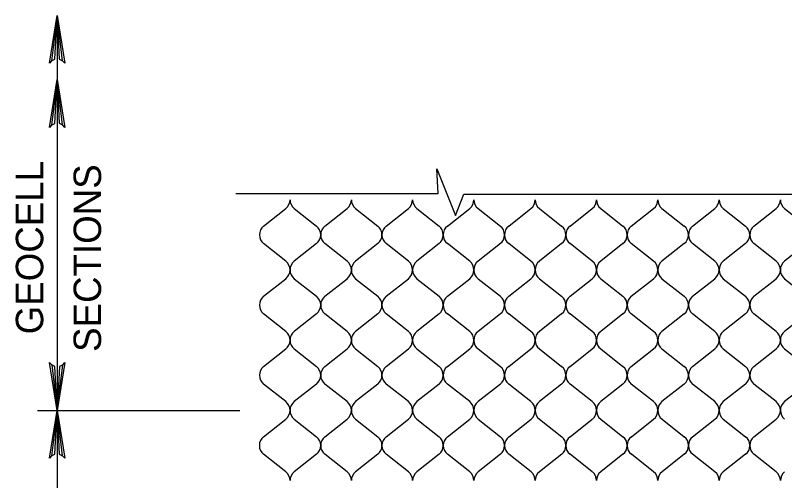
# Model space of a CAD drawing. Extents: x 638850 to 644908, y 297188 to 298900.
# Drawn here: x 640711.7 to 640795.8, y 298188 to 298238.9 of the extents above; entities that cross this region are included whole.
import ezdxf

# ---------------------------------------------------------------- set-up
doc = ezdxf.new("R2010")
doc.units = 0
for name, color, linetype in [('1', 7, 'Continuous'), ('18', 7, 'Continuous'), ('2', 7, 'Continuous'), ('4', 7, 'Continuous'), ('7', 7, 'Continuous')]:
    doc.layers.add(name, color=color, linetype=linetype)

msp = doc.modelspace()

# ---------------------------------------------------------------- linework, layer by layer
at = {"layer": '1'}
msp.add_lwpolyline([(640757.926, 298219.394), (640757.79, 298222.079), (640759.828, 298216.983), (640760.754, 298219.299)], dxfattribs=at)
at = {"layer": '18'}
for points in [[(640715.676, 298233.868), (640716.036, 298234.055), (640716.302, 298238.852), (640715.676, 298233.868), (640715.458, 298233.614), (640716.302, 298238.852), (640716.538, 298234.057), (640716.896, 298233.884), (640716.302, 298238.852), (640717.134, 298233.614), (640716.896, 298233.884)], [(640715.676, 298226.861), (640716.036, 298227.048), (640716.302, 298231.845), (640715.676, 298226.861), (640715.458, 298226.607), (640716.302, 298231.845), (640716.538, 298227.053), (640716.896, 298226.877), (640716.302, 298231.845), (640717.134, 298226.607), (640716.896, 298226.877)], [(640716.927, 298200.652), (640716.567, 298200.468), (640716.301, 298195.671), (640716.927, 298200.652), (640717.145, 298200.909), (640716.301, 298195.671), (640716.065, 298200.463), (640715.707, 298200.639), (640716.301, 298195.671), (640715.469, 298200.909), (640715.707, 298200.639)], [(640715.676, 298190.689), (640716.036, 298190.874), (640716.301, 298195.671), (640715.676, 298190.689), (640715.458, 298190.433), (640716.301, 298195.671), (640716.538, 298190.878), (640716.895, 298190.703), (640716.301, 298195.671), (640717.134, 298190.433), (640716.895, 298190.703)]]:
    msp.add_lwpolyline(points, dxfattribs=at)
at = {"layer": '2'}
for p, q in [((640738.865, 298215.819), (640741.297, 298217.737)), ((640742.215, 298217.737), (640744.647, 298215.819)), ((640745.563, 298215.819), (640747.995, 298217.737)), ((640748.913, 298217.737), (640751.345, 298215.819)), ((640752.257, 298215.819), (640754.689, 298217.737)), ((640755.607, 298217.737), (640758.039, 298215.819)), ((640758.953, 298215.819), (640761.385, 298217.737)), ((640762.303, 298217.737), (640764.735, 298215.819)), ((640765.653, 298215.819), (640768.085, 298217.737)), ((640769.003, 298217.737), (640771.435, 298215.819)), ((640772.351, 298215.819), (640774.784, 298217.737)), ((640775.701, 298217.737), (640778.133, 298215.819)), ((640779.05, 298215.819), (640781.482, 298217.737)), ((640782.4, 298217.737), (640784.832, 298215.819)), ((640785.748, 298215.819), (640788.18, 298217.737)), ((640789.098, 298217.737), (640791.53, 298215.819)), ((640792.446, 298215.819), (640794.878, 298217.737)), ((640795.796, 298217.737), (640798.228, 298215.819)), ((640741.297, 298211.98), (640738.865, 298213.899)), ((640744.647, 298213.899), (640742.215, 298211.98)), ((640747.995, 298211.98), (640745.563, 298213.899)), ((640751.345, 298213.899), (640748.913, 298211.98)), ((640754.689, 298211.98), (640752.257, 298213.899)), ((640758.039, 298213.899), (640755.607, 298211.98)), ((640761.385, 298211.98), (640758.953, 298213.899)), ((640764.735, 298213.899), (640762.303, 298211.98)), ((640768.085, 298211.98), (640765.653, 298213.899)), ((640771.435, 298213.899), (640769.003, 298211.98)), ((640774.784, 298211.98), (640772.351, 298213.899)), ((640778.133, 298213.899), (640775.701, 298211.98)), ((640781.482, 298211.98), (640779.05, 298213.899)), ((640784.832, 298213.899), (640782.4, 298211.98)), ((640788.18, 298211.98), (640785.748, 298213.899)), ((640791.53, 298213.899), (640789.098, 298211.98)), ((640794.878, 298211.98), (640792.446, 298213.899)), ((640798.228, 298213.899), (640795.796, 298211.98)), ((640738.865, 298208.144), (640741.297, 298210.062)), ((640742.215, 298210.062), (640744.647, 298208.144)), ((640745.563, 298208.144), (640747.995, 298210.062)), ((640748.913, 298210.062), (640751.345, 298208.144)), ((640752.257, 298208.144), (640754.689, 298210.062)), ((640755.607, 298210.062), (640758.039, 298208.144)), ((640758.953, 298208.144), (640761.385, 298210.062)), ((640762.303, 298210.062), (640764.735, 298208.144)), ((640765.653, 298208.144), (640768.085, 298210.062)), ((640769.003, 298210.062), (640771.435, 298208.144)), ((640772.351, 298208.144), (640774.784, 298210.062)), ((640775.701, 298210.062), (640778.133, 298208.144)), ((640779.05, 298208.144), (640781.482, 298210.062)), ((640782.4, 298210.062), (640784.832, 298208.144)), ((640785.748, 298208.144), (640788.18, 298210.062)), ((640789.098, 298210.062), (640791.53, 298208.144)), ((640792.446, 298208.144), (640794.878, 298210.062)), ((640795.796, 298210.062), (640798.228, 298208.144)), ((640741.297, 298204.306), (640738.865, 298206.224)), ((640744.647, 298206.224), (640742.215, 298204.306)), ((640747.995, 298204.306), (640745.563, 298206.224)), ((640751.345, 298206.224), (640748.913, 298204.306)), ((640754.689, 298204.306), (640752.257, 298206.224)), ((640758.039, 298206.224), (640755.607, 298204.306)), ((640761.385, 298204.306), (640758.953, 298206.224)), ((640764.735, 298206.224), (640762.303, 298204.306)), ((640768.085, 298204.306), (640765.653, 298206.224)), ((640771.435, 298206.224), (640769.003, 298204.306)), ((640774.784, 298204.306), (640772.351, 298206.224)), ((640778.133, 298206.224), (640775.701, 298204.306)), ((640781.482, 298204.306), (640779.05, 298206.224)), ((640784.832, 298206.224), (640782.4, 298204.306)), ((640788.18, 298204.306), (640785.748, 298206.224)), ((640791.53, 298206.224), (640789.098, 298204.306)), ((640794.878, 298204.306), (640792.446, 298206.224)), ((640798.228, 298206.224), (640795.796, 298204.306)), ((640738.865, 298200.469), (640741.297, 298202.388)), ((640742.215, 298202.388), (640744.647, 298200.469)), ((640745.563, 298200.469), (640747.995, 298202.388)), ((640748.913, 298202.388), (640751.345, 298200.469)), ((640752.257, 298200.469), (640754.689, 298202.388)), ((640755.607, 298202.388), (640758.039, 298200.469)), ((640758.953, 298200.469), (640761.385, 298202.388)), ((640762.303, 298202.388), (640764.735, 298200.469)), ((640765.653, 298200.469), (640768.085, 298202.388)), ((640769.003, 298202.388), (640771.435, 298200.469)), ((640772.351, 298200.469), (640774.784, 298202.388)), ((640775.701, 298202.388), (640778.133, 298200.469)), ((640779.05, 298200.469), (640781.482, 298202.388)), ((640782.4, 298202.388), (640784.832, 298200.469)), ((640785.748, 298200.469), (640788.18, 298202.388)), ((640789.098, 298202.388), (640791.53, 298200.469)), ((640792.446, 298200.469), (640794.878, 298202.388)), ((640795.796, 298202.388), (640798.228, 298200.469)), ((640741.297, 298196.631), (640738.865, 298198.549)), ((640744.647, 298198.549), (640742.215, 298196.631)), ((640747.995, 298196.631), (640745.563, 298198.549)), ((640751.345, 298198.549), (640748.913, 298196.631)), ((640754.689, 298196.631), (640752.257, 298198.549)), ((640758.039, 298198.549), (640755.607, 298196.631)), ((640761.385, 298196.631), (640758.953, 298198.549)), ((640764.735, 298198.549), (640762.303, 298196.631)), ((640768.085, 298196.631), (640765.653, 298198.549)), ((640771.435, 298198.549), (640769.003, 298196.631)), ((640774.784, 298196.631), (640772.351, 298198.549)), ((640778.133, 298198.549), (640775.701, 298196.631)), ((640781.482, 298196.631), (640779.05, 298198.549)), ((640784.832, 298198.549), (640782.4, 298196.631)), ((640788.18, 298196.631), (640785.748, 298198.549)), ((640791.53, 298198.549), (640789.098, 298196.631)), ((640794.878, 298196.631), (640792.446, 298198.549)), ((640798.228, 298198.549), (640795.796, 298196.631)), ((640738.862, 298192.792), (640741.295, 298194.711)), ((640742.212, 298194.711), (640744.644, 298192.792)), ((640745.563, 298192.792), (640747.995, 298194.711)), ((640748.913, 298194.711), (640751.345, 298192.792)), ((640752.259, 298192.792), (640754.691, 298194.711)), ((640755.609, 298194.711), (640758.041, 298192.792)), ((640758.959, 298192.792), (640761.392, 298194.711)), ((640762.309, 298194.711), (640764.741, 298192.792)), ((640765.658, 298192.792), (640768.09, 298194.711)), ((640769.008, 298194.711), (640771.44, 298192.792)), ((640772.356, 298192.792), (640774.788, 298194.711)), ((640775.706, 298194.711), (640778.138, 298192.792)), ((640779.054, 298192.792), (640781.486, 298194.711)), ((640782.404, 298194.711), (640784.836, 298192.792)), ((640785.752, 298192.792), (640788.185, 298194.711)), ((640789.102, 298194.711), (640791.534, 298192.792)), ((640792.451, 298192.792), (640794.883, 298194.711)), ((640741.295, 298188.954), (640738.862, 298190.872)), ((640744.644, 298190.872), (640742.212, 298188.954)), ((640747.995, 298188.954), (640745.563, 298190.872)), ((640751.345, 298190.872), (640748.913, 298188.954)), ((640754.691, 298188.954), (640752.259, 298190.872)), ((640758.041, 298190.872), (640755.609, 298188.954)), ((640761.392, 298188.954), (640758.959, 298190.872)), ((640764.741, 298190.872), (640762.309, 298188.954)), ((640768.09, 298188.954), (640765.658, 298190.872)), ((640771.44, 298190.872), (640769.008, 298188.954)), ((640774.788, 298188.954), (640772.356, 298190.872)), ((640778.138, 298190.872), (640775.706, 298188.954)), ((640781.486, 298188.954), (640779.054, 298190.872)), ((640784.836, 298190.872), (640782.404, 298188.954)), ((640788.185, 298188.954), (640785.752, 298190.872)), ((640791.534, 298190.872), (640789.102, 298188.954)), ((640794.883, 298188.954), (640792.451, 298190.872))]:
    msp.add_line(p, q, dxfattribs=at)
for centre, start, end in [((640740.521, 298218.697), 308.94823, 0), ((640742.99, 298218.697), 180, 231.05177), ((640747.219, 298218.697), 308.94823, 0), ((640749.689, 298218.697), 180, 231.05177), ((640753.913, 298218.697), 308.94823, 0), ((640756.382, 298218.697), 180, 231.05177), ((640760.609, 298218.697), 308.94823, 0), ((640763.078, 298218.697), 180, 231.05177), ((640767.309, 298218.697), 308.94823, 0), ((640769.779, 298218.697), 180, 231.05177), ((640774.008, 298218.697), 308.94823, 0), ((640776.477, 298218.697), 180, 231.05177), ((640780.706, 298218.697), 308.94823, 0), ((640783.175, 298218.697), 180, 231.05177), ((640787.404, 298218.697), 308.94823, 0), ((640789.874, 298218.697), 180, 231.05177), ((640794.102, 298218.697), 308.94823, 0), ((640796.572, 298218.697), 180, 231.05177), ((640739.641, 298214.859), 128.94823, 180), ((640743.87, 298214.859), 0, 51.05177), ((640746.34, 298214.859), 128.94823, 180), ((640750.568, 298214.859), 0, 51.05177), ((640753.033, 298214.859), 128.94823, 180), ((640757.262, 298214.859), 0, 51.05177), ((640759.729, 298214.859), 128.94823, 180), ((640763.958, 298214.859), 0, 51.05177), ((640766.43, 298214.859), 128.94823, 180), ((640770.659, 298214.859), 0, 51.05177), ((640773.128, 298214.859), 128.94823, 180), ((640777.357, 298214.859), 0, 51.05177), ((640779.826, 298214.859), 128.94823, 180), ((640784.055, 298214.859), 0, 51.05177), ((640786.525, 298214.859), 128.94823, 180), ((640790.753, 298214.859), 0, 51.05177), ((640793.223, 298214.859), 128.94823, 180), ((640739.641, 298214.859), 180, 231.05177), ((640743.87, 298214.859), 308.94823, 0), ((640746.34, 298214.859), 180, 231.05177), ((640750.568, 298214.859), 308.94823, 0), ((640753.033, 298214.859), 180, 231.05177), ((640757.262, 298214.859), 308.94823, 0), ((640759.729, 298214.859), 180, 231.05177), ((640763.958, 298214.859), 308.94823, 0), ((640766.43, 298214.859), 180, 231.05177), ((640770.659, 298214.859), 308.94823, 0), ((640773.128, 298214.859), 180, 231.05177), ((640777.357, 298214.859), 308.94823, 0), ((640779.826, 298214.859), 180, 231.05177), ((640784.055, 298214.859), 308.94823, 0), ((640786.525, 298214.859), 180, 231.05177), ((640790.753, 298214.859), 308.94823, 0), ((640793.223, 298214.859), 180, 231.05177), ((640740.521, 298211.02), 0, 51.05177), ((640742.99, 298211.02), 128.94823, 180), ((640747.219, 298211.02), 0, 51.05177), ((640749.689, 298211.02), 128.94823, 180), ((640753.913, 298211.02), 0, 51.05177), ((640756.382, 298211.02), 128.94823, 180), ((640760.609, 298211.02), 0, 51.05177), ((640763.078, 298211.02), 128.94823, 180), ((640767.309, 298211.02), 0, 51.05177), ((640769.779, 298211.02), 128.94823, 180), ((640774.008, 298211.02), 0, 51.05177), ((640776.477, 298211.02), 128.94823, 180), ((640780.706, 298211.02), 0, 51.05177), ((640783.175, 298211.02), 128.94823, 180), ((640787.404, 298211.02), 0, 51.05177), ((640789.874, 298211.02), 128.94823, 180), ((640794.102, 298211.02), 0, 51.05177), ((640796.572, 298211.02), 128.94823, 180), ((640740.521, 298211.022), 308.94823, 0), ((640742.99, 298211.022), 180, 231.05177), ((640747.219, 298211.022), 308.94823, 0), ((640749.689, 298211.022), 180, 231.05177), ((640753.913, 298211.022), 308.94823, 0), ((640756.382, 298211.022), 180, 231.05177), ((640760.609, 298211.022), 308.94823, 0), ((640763.078, 298211.022), 180, 231.05177), ((640767.309, 298211.022), 308.94823, 0), ((640769.779, 298211.022), 180, 231.05177), ((640774.008, 298211.022), 308.94823, 0), ((640776.477, 298211.022), 180, 231.05177), ((640780.706, 298211.022), 308.94823, 0), ((640783.175, 298211.022), 180, 231.05177), ((640787.404, 298211.022), 308.94823, 0), ((640789.874, 298211.022), 180, 231.05177), ((640794.102, 298211.022), 308.94823, 0), ((640796.572, 298211.022), 180, 231.05177), ((640739.641, 298207.184), 128.94823, 180), ((640743.87, 298207.184), 0, 51.05177), ((640746.34, 298207.184), 128.94823, 180), ((640750.568, 298207.184), 0, 51.05177), ((640753.033, 298207.184), 128.94823, 180), ((640757.262, 298207.184), 0, 51.05177), ((640759.729, 298207.184), 128.94823, 180), ((640763.958, 298207.184), 0, 51.05177), ((640766.43, 298207.184), 128.94823, 180), ((640770.659, 298207.184), 0, 51.05177), ((640773.128, 298207.184), 128.94823, 180), ((640777.357, 298207.184), 0, 51.05177), ((640779.826, 298207.184), 128.94823, 180), ((640784.055, 298207.184), 0, 51.05177), ((640786.525, 298207.184), 128.94823, 180), ((640790.753, 298207.184), 0, 51.05177), ((640793.223, 298207.184), 128.94823, 180), ((640739.641, 298207.184), 180, 231.05177), ((640743.87, 298207.184), 308.94823, 0), ((640746.34, 298207.184), 180, 231.05177), ((640750.568, 298207.184), 308.94823, 0), ((640753.033, 298207.184), 180, 231.05177), ((640757.262, 298207.184), 308.94823, 0), ((640759.729, 298207.184), 180, 231.05177), ((640763.958, 298207.184), 308.94823, 0), ((640766.43, 298207.184), 180, 231.05177), ((640770.659, 298207.184), 308.94823, 0), ((640773.128, 298207.184), 180, 231.05177), ((640777.357, 298207.184), 308.94823, 0), ((640779.826, 298207.184), 180, 231.05177), ((640784.055, 298207.184), 308.94823, 0), ((640786.525, 298207.184), 180, 231.05177), ((640790.753, 298207.184), 308.94823, 0), ((640793.223, 298207.184), 180, 231.05177), ((640740.521, 298203.346), 0, 51.05177), ((640742.99, 298203.346), 128.94823, 180), ((640747.219, 298203.346), 0, 51.05177), ((640749.689, 298203.346), 128.94823, 180), ((640753.913, 298203.346), 0, 51.05177), ((640756.382, 298203.346), 128.94823, 180), ((640760.609, 298203.346), 0, 51.05177), ((640763.078, 298203.346), 128.94823, 180), ((640767.309, 298203.346), 0, 51.05177), ((640769.779, 298203.346), 128.94823, 180), ((640774.008, 298203.346), 0, 51.05177), ((640776.477, 298203.346), 128.94823, 180), ((640780.706, 298203.346), 0, 51.05177), ((640783.175, 298203.346), 128.94823, 180), ((640787.404, 298203.346), 0, 51.05177), ((640789.874, 298203.346), 128.94823, 180), ((640794.102, 298203.346), 0, 51.05177), ((640796.572, 298203.346), 128.94823, 180), ((640740.521, 298203.348), 308.94823, 0), ((640742.99, 298203.348), 180, 231.05177), ((640747.219, 298203.348), 308.94823, 0), ((640749.689, 298203.348), 180, 231.05177), ((640753.913, 298203.348), 308.94823, 0), ((640756.382, 298203.348), 180, 231.05177), ((640760.609, 298203.348), 308.94823, 0), ((640763.078, 298203.348), 180, 231.05177), ((640767.309, 298203.348), 308.94823, 0), ((640769.779, 298203.348), 180, 231.05177), ((640774.008, 298203.348), 308.94823, 0), ((640776.477, 298203.348), 180, 231.05177), ((640780.706, 298203.348), 308.94823, 0), ((640783.175, 298203.348), 180, 231.05177), ((640787.404, 298203.348), 308.94823, 0), ((640789.874, 298203.348), 180, 231.05177), ((640794.102, 298203.348), 308.94823, 0), ((640796.572, 298203.348), 180, 231.05177), ((640739.641, 298199.509), 128.94823, 180), ((640743.87, 298199.509), 0, 51.05177), ((640746.34, 298199.509), 128.94823, 180), ((640750.568, 298199.509), 0, 51.05177), ((640753.033, 298199.509), 128.94823, 180), ((640757.262, 298199.509), 0, 51.05177), ((640759.729, 298199.509), 128.94823, 180), ((640763.958, 298199.509), 0, 51.05177), ((640766.43, 298199.509), 128.94823, 180), ((640770.659, 298199.509), 0, 51.05177), ((640773.128, 298199.509), 128.94823, 180), ((640777.357, 298199.509), 0, 51.05177), ((640779.826, 298199.509), 128.94823, 180), ((640784.055, 298199.509), 0, 51.05177), ((640786.525, 298199.509), 128.94823, 180), ((640790.753, 298199.509), 0, 51.05177), ((640793.223, 298199.509), 128.94823, 180), ((640739.641, 298199.509), 180, 231.05177), ((640743.87, 298199.509), 308.94823, 0), ((640746.34, 298199.509), 180, 231.05177), ((640750.568, 298199.509), 308.94823, 0), ((640753.033, 298199.509), 180, 231.05177), ((640757.262, 298199.509), 308.94823, 0), ((640759.729, 298199.509), 180, 231.05177), ((640763.958, 298199.509), 308.94823, 0), ((640766.43, 298199.509), 180, 231.05177), ((640770.659, 298199.509), 308.94823, 0), ((640773.128, 298199.509), 180, 231.05177), ((640777.357, 298199.509), 308.94823, 0), ((640779.826, 298199.509), 180, 231.05177), ((640784.055, 298199.509), 308.94823, 0), ((640786.525, 298199.509), 180, 231.05177), ((640790.753, 298199.509), 308.94823, 0), ((640793.223, 298199.509), 180, 231.05177), ((640740.521, 298195.671), 0, 51.05177), ((640742.99, 298195.671), 128.94823, 180), ((640747.219, 298195.671), 0, 51.05177), ((640749.689, 298195.671), 128.94823, 180), ((640753.913, 298195.671), 0, 51.05177), ((640756.382, 298195.671), 128.94823, 180), ((640760.609, 298195.671), 0, 51.05177), ((640763.078, 298195.671), 128.94823, 180), ((640767.309, 298195.671), 0, 51.05177), ((640769.779, 298195.671), 128.94823, 180), ((640774.008, 298195.671), 0, 51.05177), ((640776.477, 298195.671), 128.94823, 180), ((640780.706, 298195.671), 0, 51.05177), ((640783.175, 298195.671), 128.94823, 180), ((640787.404, 298195.671), 0, 51.05177), ((640789.874, 298195.671), 128.94823, 180), ((640794.102, 298195.671), 0, 51.05177), ((640796.572, 298195.671), 128.94823, 180), ((640740.519, 298195.671), 308.94823, 0), ((640742.988, 298195.671), 180, 231.05177), ((640747.219, 298195.671), 308.94823, 0), ((640749.689, 298195.671), 180, 231.05177), ((640753.915, 298195.671), 308.94823, 0), ((640756.385, 298195.671), 180, 231.05177), ((640760.616, 298195.671), 308.94823, 0), ((640763.085, 298195.671), 180, 231.05177), ((640767.314, 298195.671), 308.94823, 0), ((640769.783, 298195.671), 180, 231.05177), ((640774.012, 298195.671), 308.94823, 0), ((640776.482, 298195.671), 180, 231.05177), ((640780.71, 298195.671), 308.94823, 0), ((640783.18, 298195.671), 180, 231.05177), ((640787.409, 298195.671), 308.94823, 0), ((640789.878, 298195.671), 180, 231.05177), ((640794.107, 298195.671), 308.94823, 0), ((640796.576, 298195.671), 180, 231.05177), ((640739.639, 298191.832), 128.94823, 180), ((640743.868, 298191.832), 0, 51.05177), ((640746.34, 298191.832), 128.94823, 180), ((640750.568, 298191.832), 0, 51.05177), ((640753.036, 298191.832), 128.94823, 180), ((640757.264, 298191.832), 0, 51.05177), ((640759.736, 298191.832), 128.94823, 180), ((640763.965, 298191.832), 0, 51.05177), ((640766.434, 298191.832), 128.94823, 180), ((640770.663, 298191.832), 0, 51.05177), ((640773.133, 298191.832), 128.94823, 180), ((640777.361, 298191.832), 0, 51.05177), ((640779.831, 298191.832), 128.94823, 180), ((640784.06, 298191.832), 0, 51.05177), ((640786.529, 298191.832), 128.94823, 180), ((640790.758, 298191.832), 0, 51.05177), ((640793.227, 298191.832), 128.94823, 180), ((640739.639, 298191.832), 180, 231.05177), ((640743.868, 298191.832), 308.94823, 0), ((640746.34, 298191.832), 180, 231.05177), ((640750.568, 298191.832), 308.94823, 0), ((640753.036, 298191.832), 180, 231.05177), ((640757.264, 298191.832), 308.94823, 0), ((640759.736, 298191.832), 180, 231.05177), ((640763.965, 298191.832), 308.94823, 0), ((640766.434, 298191.832), 180, 231.05177), ((640770.663, 298191.832), 308.94823, 0), ((640773.133, 298191.832), 180, 231.05177), ((640777.361, 298191.832), 308.94823, 0), ((640779.831, 298191.832), 180, 231.05177), ((640784.06, 298191.832), 308.94823, 0), ((640786.529, 298191.832), 180, 231.05177), ((640790.758, 298191.832), 308.94823, 0), ((640793.227, 298191.832), 180, 231.05177), ((640740.519, 298187.994), 0, 51.05177), ((640742.988, 298187.994), 128.94823, 180), ((640747.219, 298187.994), 0, 51.05177), ((640749.689, 298187.994), 128.94823, 180), ((640753.915, 298187.994), 0, 51.05177), ((640756.385, 298187.994), 128.94823, 180), ((640760.616, 298187.994), 0, 51.05177), ((640763.085, 298187.994), 128.94823, 180), ((640767.314, 298187.994), 0, 51.05177), ((640769.783, 298187.994), 128.94823, 180), ((640774.012, 298187.994), 0, 51.05177), ((640776.482, 298187.994), 128.94823, 180), ((640780.71, 298187.994), 0, 51.05177), ((640783.18, 298187.994), 128.94823, 180), ((640787.409, 298187.994), 0, 51.05177), ((640789.878, 298187.994), 128.94823, 180), ((640794.107, 298187.994), 0, 51.05177), ((640796.576, 298187.994), 128.94823, 180)]:
    msp.add_arc(centre, 1.235, start, end, dxfattribs=at)
at = {"layer": '7'}
for p, q in [((640716.302, 298238.852), (640716.302, 298195.671)), ((640735.843, 298219.394), (640757.926, 298219.394)), ((640760.754, 298219.299), (640802.892, 298219.299)), ((640714.172, 298195.671), (640736.255, 298195.671)), ((640716.302, 298195.671), (640716.302, 298118.456))]:
    msp.add_line(p, q, dxfattribs=at)

# ---------------------------------------------------------------- texts
at = {"layer": '4'}
for s, p in [('GEOCELL', (640714.785, 298203.988)), ('SECTIONS', (640721.103, 298202.064))]:
    msp.add_text(s, height=3, rotation=90, dxfattribs=at).set_placement(p)

doc.saveas('drawing.dxf')
